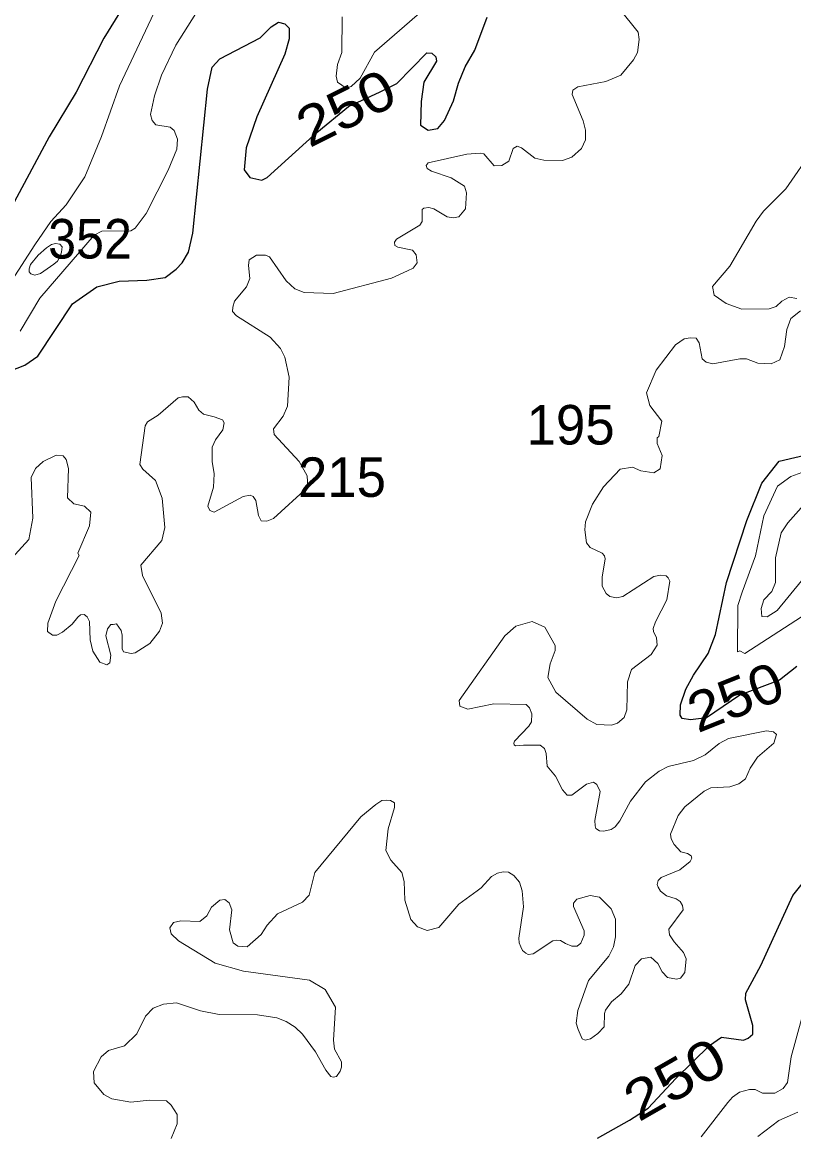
# Model space of a CAD drawing. Extents: x 499.9 to 555.3, y 9281.5 to 9336.8.
# Drawn here: x 542.601 to 545.724, y 9318.048 to 9322.551 of the extents above; entities that cross this region are included whole.
import ezdxf
from ezdxf.enums import TextEntityAlignment as Align

# ---------------------------------------------------------------- set-up
doc = ezdxf.new("R2010")
doc.units = 0
doc.header["$LTSCALE"] = 0.064
doc.layers.add('1', color=7, linetype='Continuous', lineweight=25)
doc.layers.add('2', color=7, linetype='Continuous', lineweight=13)
doc.layers.add('21', color=7, linetype='Continuous')
doc.layers.add('61', color=7, linetype='Continuous')

msp = doc.modelspace()

# ---------------------------------------------------------------- linework, layer by layer
at = {"layer": '1'}
for points in [[(543.0045, 9322.6062), (542.9313, 9322.4868), (542.8192, 9322.2677), (542.71, 9322.0874), (542.4761, 9321.6544)], [(542.5117, 9321.1236), (542.611, 9321.163), (542.6631, 9321.1991), (542.8046, 9321.4115), (542.903, 9321.4801), (542.9925, 9321.5031), (543.1043, 9321.5078), (543.1795, 9321.5184), (543.2237, 9321.5513), (543.2486, 9321.5778), (543.2734, 9321.6207), (543.2917, 9321.6972), (543.3505, 9322.2798), (543.3693, 9322.369), (543.3998, 9322.4031), (543.5637, 9322.4885), (543.6076, 9322.5331), (543.6373, 9322.5512), (543.6641, 9322.5446), (543.6817, 9322.527)], [(543.4984, 9321.9543), (543.5214, 9321.9225), (543.5698, 9321.9118), (543.5925, 9321.9234), (543.7929, 9322.1055), (543.921, 9322.2097), (544.0499, 9322.2695), (544.1176, 9322.3029), (544.2387, 9322.4271), (544.2588, 9322.4265), (544.2742, 9322.4117), (544.2778, 9322.3939), (544.2259, 9322.3092), (544.2158, 9322.2303), (544.2131, 9322.1351), (544.2443, 9322.114), (544.2833, 9322.1207), (544.3099, 9322.1534), (544.3461, 9322.233), (544.3661, 9322.3053), (544.394, 9322.3707), (544.4325, 9322.4383), (544.482, 9322.5719)], [(543.6817, 9322.527), (543.6807, 9322.4839), (543.6638, 9322.4224), (543.5496, 9322.1684), (543.5068, 9322.0423), (543.4984, 9321.9543)], [(545.736, 9319.9441), (545.6661, 9319.8876), (545.5055, 9319.8272), (545.37, 9319.7363), (545.3053, 9319.7271), (545.2724, 9319.7333), (545.2642, 9319.7461), (545.2649, 9319.7886), (545.2865, 9319.8514), (545.3174, 9319.9086), (545.3774, 9319.9958), (545.4074, 9320.0725), (545.4515, 9320.2839), (545.5335, 9320.5343), (545.5946, 9320.6862), (545.6641, 9320.7744), (545.9362, 9320.8383)], [(544.9295, 9318.0346), (545.0587, 9318.1068), (545.1347, 9318.1558), (545.2467, 9318.2764), (545.3827, 9318.4098), (545.4313, 9318.4431), (545.5204, 9318.431), (545.5391, 9318.4393), (545.5585, 9318.4559), (545.5577, 9318.4911), (545.5281, 9318.5949), (545.5296, 9318.6208), (545.5912, 9318.7331), (545.7202, 9319.0163), (545.8431, 9319.1698)]]:
    msp.add_lwpolyline(points, dxfattribs=at)
at = {"layer": '2'}
for points in [[(543.251, 9322.8379), (542.9945, 9322.2935), (542.9218, 9322.0881), (542.8537, 9321.9258), (542.7784, 9321.8121), (542.7164, 9321.7445), (542.6514, 9321.6496), (542.4908, 9321.4038)], [(543.8951, 9322.5727), (543.8946, 9322.4294), (543.8771, 9322.3801), (543.8709, 9322.3333), (543.8765, 9322.3084), (543.9115, 9322.2843), (543.9316, 9322.2905), (543.9685, 9322.3245), (544.0272, 9322.4295), (544.3203, 9322.6869)], [(545.0177, 9322.6071), (545.0944, 9322.5113), (545.0977, 9322.482), (545.0914, 9322.4292), (545.0744, 9322.3985), (545.0244, 9322.3365), (544.9634, 9322.3108), (544.8496, 9322.2901), (544.8289, 9322.2767), (544.8261, 9322.2593), (544.8717, 9322.1517), (544.8811, 9322.1143), (544.8811, 9322.0754), (544.8647, 9322.0399), (544.8249, 9322.0051), (544.7873, 9321.991), (544.7127, 9321.9926), (544.6753, 9322.0005), (544.6223, 9322.0433), (544.6038, 9322.0493), (544.5878, 9322.0402), (544.5708, 9321.9894), (544.5419, 9321.9718), (544.5116, 9321.9694), (544.469, 9322.0186), (544.4541, 9322.0215), (544.4001, 9322.0174), (544.2434, 9321.9827), (544.2359, 9321.9708), (544.2391, 9321.9592), (544.2576, 9321.9482), (544.337, 9321.9209), (544.3905, 9321.8878), (544.399, 9321.8613), (544.3943, 9321.796), (544.3675, 9321.7641), (544.345, 9321.7598), (544.3205, 9321.7639), (544.2661, 9321.7963), (544.2471, 9321.8011), (544.2256, 9321.7993), (544.2194, 9321.793), (544.2189, 9321.7451), (544.2104, 9321.7296), (544.1155, 9321.6736), (544.1072, 9321.6607), (544.1093, 9321.6476), (544.1209, 9321.6412), (544.1802, 9321.6283), (544.1953, 9321.6098), (544.1994, 9321.5771), (544.183, 9321.5562), (544.1605, 9321.5445), (544.0957, 9321.5154), (543.8597, 9321.4536), (543.7417, 9321.4574), (543.7037, 9321.4723), (543.6692, 9321.505), (543.6019, 9321.6016), (543.585, 9321.6089), (543.5485, 9321.6089), (543.5198, 9321.5902), (543.5162, 9321.5661), (543.5215, 9321.514), (543.5077, 9321.4804), (543.4604, 9321.4218), (543.4524, 9321.3973), (543.4523, 9321.3806), (543.4682, 9321.3628), (543.6043, 9321.2767), (543.6466, 9321.2309), (543.664, 9321.1961), (543.6813, 9321.114), (543.6749, 9320.997), (543.6569, 9320.9574), (543.6183, 9320.906), (543.6205, 9320.8827), (543.7215, 9320.7727), (543.7541, 9320.715), (543.7566, 9320.6691), (543.6179, 9320.5423), (543.5908, 9320.5314), (543.5679, 9320.5334), (543.557, 9320.5543), (543.5461, 9320.6158), (543.5359, 9320.6315), (543.5231, 9320.6373), (543.4947, 9320.632)], [(542.5915, 9321.301), (542.6717, 9321.4344), (542.8914, 9321.6891), (542.9223, 9321.7057), (543.0407, 9321.7064), (543.0573, 9321.7184), (543.1019, 9321.7765), (543.1919, 9321.9529), (543.226, 9322.0372), (543.2291, 9322.0785), (543.2149, 9322.1133), (543.1998, 9322.1261), (543.1409, 9322.1357), (543.126, 9322.1534), (543.1197, 9322.1779), (543.1355, 9322.2536), (543.1643, 9322.3371), (543.222, 9322.4589), (543.3037, 9322.5872)], [(545.7366, 9321.4335), (545.7059, 9321.4384), (545.6756, 9321.4227), (545.6525, 9321.4004), (545.6246, 9321.3914), (545.5141, 9321.3896), (545.4496, 9321.4124), (545.4014, 9321.447), (545.3955, 9321.4816), (545.4656, 9321.564), (545.571, 9321.7466), (545.6013, 9321.7862), (545.6918, 9321.8771), (545.8041, 9322.0385)], [(544.979, 9320.2264), (544.9641, 9320.239), (544.9484, 9320.2681), (544.9483, 9320.3055), (544.9604, 9320.3793), (544.9571, 9320.3908), (544.948, 9320.4023), (544.9003, 9320.4257), (544.8849, 9320.4444), (544.8783, 9320.4965), (544.881, 9320.5285), (544.9092, 9320.6), (544.9541, 9320.671), (545.0204, 9320.7422), (545.0716, 9320.7509), (545.105, 9320.7352), (545.157, 9320.7272), (545.1826, 9320.7433), (545.1917, 9320.7974), (545.1714, 9320.8459), (545.1711, 9320.8689), (545.1774, 9320.8745), (545.19, 9320.9367), (545.1407, 9321.0002), (545.1282, 9321.0506), (545.1667, 9321.1434), (545.2449, 9321.2449), (545.2802, 9321.2695), (545.3048, 9321.2744), (545.3289, 9321.2724), (545.3409, 9321.253), (545.3532, 9321.1887), (545.3697, 9321.1751), (545.3963, 9321.1685), (545.5052, 9321.1888), (545.5322, 9321.1886), (545.5778, 9321.1716), (545.6324, 9321.1688), (545.6674, 9321.1843), (545.6867, 9321.2382), (545.6962, 9321.3075), (545.7114, 9321.3518), (545.7505, 9321.3837)], [(543.3778, 9320.7235), (543.3694, 9320.7727), (543.3694, 9320.8316), (543.3827, 9320.8614), (543.4123, 9320.9009), (543.4174, 9320.9292), (543.4118, 9320.9416), (543.3772, 9320.9541), (543.334, 9320.9651), (543.315, 9320.9807), (543.2964, 9321.013), (543.2722, 9321.0347), (543.2491, 9321.0357), (543.2316, 9321.0313), (543.1513, 9320.9613), (543.108, 9320.9344), (543.0977, 9320.9183), (543.0759, 9320.7613), (543.0884, 9320.7428), (543.1404, 9320.6963), (543.1669, 9320.6246), (543.1783, 9320.5068), (543.166, 9320.4532), (543.08, 9320.3531), (543.0878, 9320.312), (543.1623, 9320.1591), (543.1686, 9320.1196), (543.1568, 9320.0872), (543.1172, 9320.0362), (543.0573, 9319.9993), (543.0415, 9319.9955), (543.0098, 9320.0027), (543.0048, 9320.0157), (543.0053, 9320.0697), (543.0012, 9320.0897), (542.9819, 9320.1157), (542.9691, 9320.1141), (542.9597, 9320.1129), (542.9451, 9320.0957), (542.939, 9320.0671), (542.9589, 9319.9892), (542.955, 9319.9584), (542.943, 9319.9498), (542.9144, 9319.9606), (542.8866, 9320.0059), (542.8754, 9320.0516), (542.8723, 9320.1258), (542.8635, 9320.1452), (542.8512, 9320.1534), (542.8365, 9320.152), (542.8249, 9320.1434), (542.8025, 9320.1143), (542.764, 9320.0826), (542.7412, 9320.071), (542.7226, 9320.07), (542.7031, 9320.0858), (542.7042, 9320.1186), (542.737, 9320.208), (542.831, 9320.3934), (542.8256, 9320.4018), (542.8727, 9320.5125), (542.8788, 9320.568), (542.8529, 9320.5921), (542.8093, 9320.6018), (542.7841, 9320.6256), (542.7882, 9320.7448), (542.7788, 9320.7813), (542.7665, 9320.7966), (542.7383, 9320.7988), (542.6851, 9320.7733), (542.6545, 9320.7456), (542.6373, 9320.7079), (542.6436, 9320.5442), (542.6278, 9320.4573), (542.5576, 9320.3806)], [(543.4947, 9320.632), (543.3781, 9320.568), (543.3594, 9320.5744), (543.3515, 9320.5927), (543.375, 9320.6693), (543.3778, 9320.7235)], [(545.1754, 9319.0501), (545.1714, 9319.0614), (545.1746, 9319.0769), (545.1871, 9319.0894), (545.2632, 9319.12), (545.305, 9319.1549), (545.3118, 9319.1678), (545.3085, 9319.177), (545.293, 9319.1861), (545.2667, 9319.1934), (545.2393, 9319.2224), (545.2282, 9319.2466), (545.2255, 9319.2646), (545.2555, 9319.341), (545.2825, 9319.376), (545.3614, 9319.4391), (545.3883, 9319.4524), (545.4656, 9319.4562), (545.502, 9319.4685), (545.5283, 9319.4887), (545.5471, 9319.5327), (545.5768, 9319.5764), (545.6431, 9319.6333), (545.6541, 9319.6685), (545.6413, 9319.6797), (545.6135, 9319.6829), (545.4594, 9319.6524), (545.4225, 9319.6323), (545.3652, 9319.5862), (545.3186, 9319.5628), (545.2157, 9319.5383), (545.179, 9319.5201), (545.1239, 9319.4768), (545.0629, 9319.3978), (545.0193, 9319.3182), (545.001, 9319.2949), (544.984, 9319.2837), (544.9556, 9319.2774), (544.9368, 9319.279), (544.9231, 9319.2878), (544.9199, 9319.2989), (544.9185, 9319.3199), (544.94, 9319.438), (544.9269, 9319.4655), (544.913, 9319.4758), (544.8845, 9319.4672), (544.8255, 9319.4232), (544.8062, 9319.4229), (544.7874, 9319.445), (544.7588, 9319.5002), (544.7259, 9319.5397), (544.7221, 9319.5918), (544.7151, 9319.612), (544.6978, 9319.6247), (544.6299, 9319.6245), (544.597, 9319.6221), (544.5913, 9319.6259), (544.5911, 9319.6326), (544.5932, 9319.6417), (544.6507, 9319.7024), (544.6616, 9319.7192), (544.6629, 9319.7523), (544.6545, 9319.7769), (544.6409, 9319.7899), (544.5096, 9319.792), (544.404, 9319.771), (544.3724, 9319.7824), (544.3695, 9319.8061), (544.5541, 9320.0673), (544.5982, 9320.1065), (544.6649, 9320.1254), (544.7162, 9320.1027), (544.7586, 9320.0286), (544.7586, 9320.0079), (544.7377, 9319.9537), (544.7286, 9319.8988), (544.7612, 9319.839), (544.8872, 9319.7299), (544.9269, 9319.7091), (544.9865, 9319.7057), (545.01, 9319.7143), (545.0367, 9319.7368), (545.0484, 9319.7683), (545.0501, 9319.8814), (545.0673, 9319.9308), (545.1459, 9319.9926), (545.1704, 9320.03), (545.1678, 9320.0596), (545.1557, 9320.0851), (545.1541, 9320.0969), (545.1638, 9320.1237), (545.2094, 9320.214), (545.2216, 9320.2895), (545.2159, 9320.3026), (545.2072, 9320.3107)], [(545.2072, 9320.3107), (545.1849, 9320.3126), (545.1569, 9320.3074), (545.0316, 9320.2264), (545.0056, 9320.222), (544.979, 9320.2264)], [(543.4485, 9318.9581), (543.4396, 9318.8781), (543.4545, 9318.825), (543.4739, 9318.8116), (543.5107, 9318.8088), (543.5672, 9318.8592), (543.5918, 9318.8968), (543.6332, 9318.9426), (543.7346, 9318.9891), (543.7623, 9319.0179), (543.7853, 9319.1101), (543.971, 9319.3346), (544.0316, 9319.3856), (544.0569, 9319.4015), (544.0748, 9319.4031), (544.0915, 9319.401), (544.1074, 9319.3914), (544.1079, 9319.3725), (544.0825, 9319.2869), (544.0727, 9319.199), (544.0925, 9319.1602), (544.1366, 9319.1094), (544.1461, 9319.0729), (544.1493, 9318.998), (544.1739, 9318.9198), (544.2009, 9318.8904), (544.2396, 9318.8748), (544.2875, 9318.8865), (544.3674, 9318.9813), (544.4416, 9319.0353), (544.4587, 9319.0478), (544.4999, 9319.0941), (544.5244, 9319.1074), (544.5471, 9319.113), (544.5686, 9319.1117), (544.591, 9319.0974), (544.6135, 9319.0707), (544.6249, 9319.0361), (544.6298, 9318.9703), (544.6111, 9318.8438), (544.6118, 9318.825), (544.6193, 9318.8089), (544.6262, 9318.7946), (544.6397, 9318.7827), (544.6492, 9318.7782), (544.6694, 9318.7802), (544.7485, 9318.8333), (544.7637, 9318.8363), (544.7797, 9318.8339), (544.7999, 9318.8225), (544.8256, 9318.8111), (544.8468, 9318.8116), (544.8617, 9318.8235), (544.8747, 9318.8565), (544.8749, 9318.8732), (544.8323, 9318.9718), (544.8326, 9318.9851), (544.845, 9319.0018), (544.8991, 9319.0162), (544.937, 9319.0093), (544.9843, 9318.9628), (545.0024, 9318.9208), (545.0024, 9318.8494), (544.9942, 9318.8095), (544.9747, 9318.7706), (544.893, 9318.6731), (544.8496, 9318.5516), (544.8433, 9318.4999), (544.8516, 9318.4747), (544.8673, 9318.4365), (544.8795, 9318.4314), (544.9008, 9318.4363), (544.9309, 9318.4581), (544.9568, 9318.4853), (544.9577, 9318.5395), (544.9615, 9318.5522), (544.9865, 9318.5865), (545.0246, 9318.6185), (545.0555, 9318.6574), (545.0822, 9318.7329), (545.1075, 9318.7598), (545.1455, 9318.7676), (545.173, 9318.7418), (545.1914, 9318.7081), (545.2121, 9318.6844), (545.2498, 9318.6775), (545.2656, 9318.682), (545.2825, 9318.7053), (545.2886, 9318.7601), (545.2774, 9318.7858), (545.2391, 9318.8292), (545.2209, 9318.8577), (545.2175, 9318.8803), (545.2757, 9318.9591), (545.2731, 9318.9767)], [(545.2731, 9318.9767), (545.2645, 9318.9919), (545.2476, 9319.0025), (545.2088, 9319.0153), (545.1843, 9319.0344), (545.1754, 9319.0501)], [(543.3473, 9318.9343), (543.3661, 9318.9697), (543.4007, 9318.9982), (543.42, 9318.9998), (543.4387, 9318.987), (543.4485, 9318.9581)], [(543.204, 9318.0337), (543.2274, 9318.0925), (543.2276, 9318.1306), (543.2038, 9318.1679), (543.1843, 9318.186), (543.1155, 9318.1887), (543.0401, 9318.1808), (542.9627, 9318.1934), (542.9303, 9318.2112), (542.8922, 9318.2589), (542.889, 9318.3049), (542.9202, 9318.3631), (542.9492, 9318.389), (543.0139, 9318.4075), (543.0639, 9318.4567), (543.1001, 9318.5286), (543.1308, 9318.5602), (543.1721, 9318.577), (543.2248, 9318.5818), (543.3217, 9318.5493), (543.3981, 9318.5346), (543.5523, 9318.5342), (543.6312, 9318.521), (543.6693, 9318.5066), (543.7052, 9318.4842), (543.735, 9318.455), (543.788, 9318.3844), (543.8293, 9318.3095), (543.8503, 9318.2846), (543.8596, 9318.2808), (543.8725, 9318.2836), (543.8882, 9318.3057), (543.893, 9318.3223), (543.8928, 9318.3431), (543.8648, 9318.395), (543.8599, 9318.4307), (543.8689, 9318.5643), (543.827, 9318.6363), (543.7628, 9318.6744), (543.496, 9318.7109), (543.3815, 9318.743), (543.2326, 9318.8335), (543.2031, 9318.8612), (543.1981, 9318.8857), (543.2133, 9318.9068), (543.2428, 9318.9144), (543.319, 9318.912), (543.3473, 9318.9343)], [(545.7137, 9318.363), (545.7552, 9318.5166)], [(545.568, 9318.2313), (545.5977, 9318.2161), (545.6477, 9318.216), (545.6811, 9318.2358), (545.6989, 9318.2599), (545.7137, 9318.363)], [(545.3487, 9318.0402), (545.4571, 9318.1784), (545.476, 9318.2001), (545.5037, 9318.2203), (545.5441, 9318.2317), (545.568, 9318.2313)], [(545.5784, 9318.0418), (545.6638, 9318.1054), (545.7408, 9318.1396)]]:
    msp.add_lwpolyline(points, dxfattribs=at)
for points in [[(542.6745, 9321.5347), (542.7288, 9321.5721), (542.7436, 9321.5848), (542.7535, 9321.6024), (542.7599, 9321.6201), (542.762, 9321.6419), (542.7521, 9321.6532), (542.7352, 9321.6561), (542.7196, 9321.6511), (542.6985, 9321.6377), (542.6646, 9321.6081), (542.6343, 9321.57), (542.6279, 9321.5538), (542.6286, 9321.5411), (542.6357, 9321.5326), (542.6512, 9321.5276)], [(545.5155, 9320.2438), (545.569, 9320.3914), (545.6023, 9320.5534), (545.6582, 9320.673), (545.7122, 9320.7128), (545.7568, 9320.7287), (545.7979, 9320.7333), (545.8497, 9320.7284), (545.9084, 9320.6993), (545.9284, 9320.6538), (545.9237, 9320.608), (545.8939, 9320.5132), (545.8936, 9320.4032), (545.8455, 9320.273), (545.7911, 9320.1809), (545.755, 9320.1452), (545.5259, 9319.9955), (545.5059, 9320.0072), (545.4959, 9320.0035), (545.4975, 9320.1907)], [(545.6497, 9320.283), (545.6349, 9320.2477), (545.6033, 9320.2137), (545.5917, 9320.1777), (545.5944, 9320.1463), (545.6155, 9320.1441), (545.656, 9320.1696), (545.7552, 9320.2898), (545.7912, 9320.3986), (545.8051, 9320.4655), (545.8288, 9320.5242), (545.8275, 9320.6008), (545.8184, 9320.611), (545.7854, 9320.6072), (545.7533, 9320.5853), (545.6994, 9320.5256), (545.6731, 9320.4842), (545.6504, 9320.3837)]]:
    msp.add_lwpolyline(points, close=True, dxfattribs=at)

# ---------------------------------------------------------------- texts
at = {"layer": '21', "width": 0.95}
msp.add_text('352', height=0.16, dxfattribs=at).set_placement((542.7054, 9321.5949))
at = {"layer": '21'}
for s, p in [('195', (544.6419, 9320.8421)), ('215', (543.7163, 9320.6299))]:
    msp.add_text(s, height=0.16, dxfattribs=at).set_placement(p)
at = {"layer": '61'}
for rotation, width, p in [(26.565, 1.15, (543.9466, 9322.1331)), (21.801, 1.1, (545.5174, 9319.7458)), (29.822, 1.2, (545.2818, 9318.2043))]:
    msp.add_text('250', height=0.16, rotation=rotation, dxfattribs=dict(at, width=width)).set_placement(p, align=Align.CENTER)

doc.saveas('drawing.dxf')
